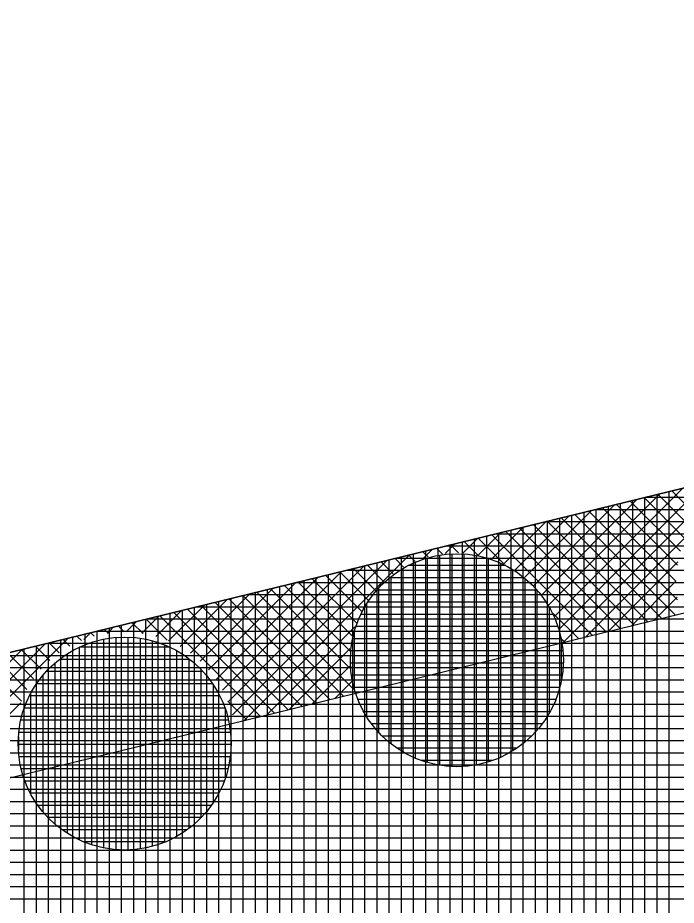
# Model space of a CAD drawing. Extents: x -565346 to -564154, y -1097386 to -1095620.
# Drawn here: x -564414.77 to -564403.95, y -1095672.08 to -1095657.5 of the extents above; entities that cross this region are included whole.
import ezdxf

# ---------------------------------------------------------------- set-up
doc = ezdxf.new("R2010")
doc.units = 0
for name, color, linetype in [('Vrstva 13', 7, 'Continuous'), ('Vrstva 41', 7, 'Continuous'), ('Vrstva 42', 7, 'Continuous'), ('Vrstva 43', 7, 'Continuous'), ('Vrstva 44', 7, 'Continuous')]:
    doc.layers.add(name, color=color, linetype=linetype)

msp = doc.modelspace()

# ---------------------------------------------------------------- linework, layer by layer
at = {"layer": 'Vrstva 13'}
msp.add_line((-564454.33, -1095677.56), (-564394.52, -1095662.95), dxfattribs=at)
at = {"layer": 'Vrstva 41'}
for p, q in [((-564405.816, -1095667.766), (-564403.094, -1095665.044)), ((-564405.869, -1095667.536), (-564403.469, -1095665.136)), ((-564406.044, -1095667.145), (-564404.217, -1095665.319)), ((-564405.946, -1095667.331), (-564403.843, -1095665.227)), ((-564403.71, -1095665.866), (-564404.25, -1095665.327)), ((-564403.596, -1095665.698), (-564404.023, -1095665.271)), ((-564406.291, -1095666.826), (-564404.966, -1095665.502)), ((-564406.159, -1095666.978), (-564404.591, -1095665.41)), ((-564403.931, -1095666.494), (-564404.932, -1095665.493)), ((-564403.88, -1095666.262), (-564404.705, -1095665.438)), ((-564403.806, -1095666.054), (-564404.477, -1095665.382)), ((-564406.438, -1095666.691), (-564405.34, -1095665.593)), ((-564403.927, -1095667.064), (-564405.387, -1095665.604)), ((-564403.954, -1095666.754), (-564405.159, -1095665.549)), ((-564406.783, -1095666.47), (-564406.088, -1095665.776)), ((-564406.602, -1095666.572), (-564405.714, -1095665.684)), ((-564404.415, -1095667.424), (-564406.069, -1095665.771)), ((-564404.188, -1095667.369), (-564405.841, -1095665.715)), ((-564403.961, -1095667.313), (-564405.614, -1095665.66)), ((-564406.982, -1095666.387), (-564406.463, -1095665.867)), ((-564405.097, -1095667.591), (-564406.75, -1095665.938)), ((-564404.87, -1095667.535), (-564406.523, -1095665.882)), ((-564404.643, -1095667.48), (-564406.296, -1095665.827)), ((-564407.456, -1095666.295), (-564407.211, -1095666.05)), ((-564406.784, -1095666.47), (-564407.205, -1095666.049)), ((-564407.204, -1095666.326), (-564406.837, -1095665.959)), ((-564405.325, -1095667.646), (-564406.978, -1095665.993)), ((-564405.442, -1095667.675), (-564403.793, -1095666.026)), ((-564408.105, -1095666.378), (-564407.96, -1095666.233)), ((-564407.793, -1095666.309), (-564407.887, -1095666.215)), ((-564407.745, -1095666.301), (-564407.586, -1095666.142)), ((-564407.528, -1095666.291), (-564407.66, -1095666.16)), ((-564407.211, -1095666.325), (-564407.432, -1095666.104)), ((-564411.056, -1095669.047), (-564408.334, -1095666.324)), ((-564408.429, -1095666.522), (-564408.569, -1095666.382)), ((-564408.238, -1095666.43), (-564408.342, -1095666.326)), ((-564408.028, -1095666.357), (-564408.114, -1095666.271)), ((-564411.312, -1095668.737), (-564409.083, -1095666.507)), ((-564411.241, -1095668.949), (-564408.708, -1095666.416)), ((-564408.754, -1095666.763), (-564409.024, -1095666.493)), ((-564408.6, -1095666.634), (-564408.796, -1095666.437)), ((-564405.068, -1095667.584), (-564403.923, -1095666.439)), ((-564411.403, -1095668.545), (-564409.457, -1095666.599)), ((-564409.119, -1095667.246), (-564409.706, -1095666.659)), ((-564409.014, -1095667.068), (-564409.478, -1095666.604)), ((-564408.892, -1095666.907), (-564409.251, -1095666.548)), ((-564411.635, -1095668.211), (-564410.205, -1095666.782)), ((-564411.511, -1095668.37), (-564409.831, -1095666.69)), ((-564409.272, -1095667.659), (-564410.16, -1095666.77)), ((-564409.206, -1095667.442), (-564409.933, -1095666.715)), ((-564404.693, -1095667.492), (-564403.954, -1095666.753)), ((-564411.93, -1095667.94), (-564410.954, -1095666.964)), ((-564411.774, -1095668.068), (-564410.58, -1095666.873)), ((-564409.251, -1095668.529), (-564410.842, -1095666.937)), ((-564409.311, -1095668.185), (-564410.615, -1095666.882)), ((-564409.31, -1095667.904), (-564410.387, -1095666.826)), ((-564412.102, -1095667.829), (-564411.328, -1095667.056)), ((-564409.871, -1095668.757), (-564411.524, -1095667.104)), ((-564409.643, -1095668.701), (-564411.297, -1095667.048)), ((-564409.416, -1095668.646), (-564411.069, -1095666.993)), ((-564404.319, -1095667.401), (-564403.934, -1095667.016)), ((-564412.5, -1095667.662), (-564412.077, -1095667.239)), ((-564412.291, -1095667.736), (-564411.702, -1095667.147)), ((-564410.325, -1095668.868), (-564411.979, -1095667.215)), ((-564410.098, -1095668.812), (-564411.751, -1095667.159)), ((-564412.732, -1095667.611), (-564412.451, -1095667.33)), ((-564412.316, -1095667.726), (-564412.661, -1095667.381)), ((-564410.78, -1095668.979), (-564412.433, -1095667.326)), ((-564410.553, -1095668.924), (-564412.206, -1095667.27)), ((-564405.552, -1095667.702), (-564405.97, -1095667.284)), ((-564413.282, -1095667.609), (-564413.343, -1095667.548)), ((-564413.298, -1095667.612), (-564413.2, -1095667.513)), ((-564413.021, -1095667.586), (-564413.115, -1095667.492)), ((-564412.991, -1095667.587), (-564412.825, -1095667.421)), ((-564412.71, -1095667.615), (-564412.888, -1095667.437)), ((-564410.682, -1095668.955), (-564409.23, -1095667.503)), ((-564416.67, -1095670.418), (-564413.948, -1095667.696)), ((-564413.725, -1095667.731), (-564413.797, -1095667.659)), ((-564413.685, -1095667.716), (-564413.574, -1095667.604)), ((-564413.515, -1095667.658), (-564413.57, -1095667.603)), ((-564417.045, -1095670.51), (-564414.322, -1095667.787)), ((-564414.245, -1095668.059), (-564414.479, -1095667.825)), ((-564414.088, -1095667.933), (-564414.252, -1095667.77)), ((-564413.915, -1095667.824), (-564414.025, -1095667.714)), ((-564405.779, -1095667.757), (-564405.825, -1095667.711)), ((-564417.121, -1095670.303), (-564414.697, -1095667.879)), ((-564414.511, -1095668.359), (-564414.934, -1095667.937)), ((-564414.386, -1095668.201), (-564414.706, -1095667.881)), ((-564410.308, -1095668.864), (-564409.307, -1095667.863)), ((-564414.711, -1095668.725), (-564415.388, -1095668.048)), ((-564414.62, -1095668.534), (-564415.161, -1095667.992)), ((-564409.933, -1095668.772), (-564409.313, -1095668.152)), ((-564409.559, -1095668.681), (-564409.282, -1095668.404)), ((-564416.296, -1095670.327), (-564414.722, -1095668.753)), ((-564411.007, -1095669.035), (-564411.316, -1095668.726))]:
    msp.add_line(p, q, dxfattribs=at)
at = {"layer": 'Vrstva 42'}
msp.add_lwpolyline([(-564707.989, -1095755.399), (-564707.577, -1095757.356), (-564692.663, -1095754.203), (-564630.833, -1095733.073), (-564590.007, -1095716.981), (-564573.006, -1095706.742), (-564516.181, -1095692.846), (-564453.911, -1095679.516), (-564393.952, -1095664.868), (-564326.83, -1095645.13), (-564326.21, -1095642.73), (-564394.52, -1095662.95), (-564454.33, -1095677.56), (-564516.6, -1095690.89), (-564574.04, -1095705.03), (-564590.74, -1095715.12), (-564631.48, -1095731.18), (-564693.31, -1095752.31)], close=True, dxfattribs=at)
at = {"layer": 'Vrstva 43'}
for p, q in [((-564404.27, -1095665.332), (-564404.27, -1095683.943)), ((-564404.07, -1095665.283), (-564404.07, -1095683.891)), ((-564404.87, -1095665.478), (-564404.87, -1095684.1)), ((-564404.67, -1095665.429), (-564404.67, -1095684.048)), ((-564404.47, -1095665.381), (-564404.47, -1095683.996)), ((-564339.197, -1095665.38), (-564404.468, -1095665.38)), ((-564405.47, -1095665.625), (-564405.47, -1095684.257)), ((-564339.799, -1095665.58), (-564405.287, -1095665.58)), ((-564405.27, -1095665.576), (-564405.27, -1095684.205)), ((-564405.07, -1095665.527), (-564405.07, -1095684.152)), ((-564340.401, -1095665.78), (-564406.105, -1095665.78)), ((-564406.07, -1095665.771), (-564406.07, -1095684.414)), ((-564405.87, -1095665.723), (-564405.87, -1095684.362)), ((-564405.67, -1095665.674), (-564405.67, -1095684.309)), ((-564406.67, -1095665.918), (-564406.67, -1095684.571)), ((-564406.47, -1095665.869), (-564406.47, -1095684.519)), ((-564406.27, -1095665.82), (-564406.27, -1095684.466)), ((-564407.27, -1095666.064), (-564407.27, -1095684.728)), ((-564407.07, -1095666.016), (-564407.07, -1095684.675)), ((-564341.002, -1095665.98), (-564406.924, -1095665.98)), ((-564406.87, -1095665.967), (-564406.87, -1095684.623)), ((-564407.87, -1095666.211), (-564407.87, -1095684.885)), ((-564341.604, -1095666.18), (-564407.743, -1095666.18)), ((-564407.67, -1095666.162), (-564407.67, -1095684.832)), ((-564407.47, -1095666.113), (-564407.47, -1095684.78)), ((-564342.206, -1095666.38), (-564408.562, -1095666.38)), ((-564408.47, -1095666.358), (-564408.47, -1095685.042)), ((-564408.27, -1095666.309), (-564408.27, -1095684.989)), ((-564408.07, -1095666.26), (-564408.07, -1095684.937)), ((-564409.07, -1095666.504), (-564409.07, -1095685.198)), ((-564408.87, -1095666.455), (-564408.87, -1095685.146)), ((-564408.67, -1095666.406), (-564408.67, -1095685.094)), ((-564409.67, -1095666.651), (-564409.67, -1095685.355)), ((-564409.47, -1095666.602), (-564409.47, -1095685.303)), ((-564342.807, -1095666.58), (-564409.38, -1095666.58)), ((-564409.27, -1095666.553), (-564409.27, -1095685.251)), ((-564410.27, -1095666.797), (-564410.27, -1095685.512)), ((-564343.409, -1095666.78), (-564410.199, -1095666.78)), ((-564410.07, -1095666.748), (-564410.07, -1095685.46)), ((-564409.87, -1095666.7), (-564409.87, -1095685.408)), ((-564410.87, -1095666.944), (-564410.87, -1095685.669)), ((-564410.67, -1095666.895), (-564410.67, -1095685.617)), ((-564410.47, -1095666.846), (-564410.47, -1095685.565)), ((-564411.47, -1095667.09), (-564411.47, -1095685.826)), ((-564411.27, -1095667.042), (-564411.27, -1095685.774)), ((-564411.07, -1095666.993), (-564411.07, -1095685.722)), ((-564344.011, -1095666.98), (-564411.018, -1095666.98)), ((-564412.07, -1095667.237), (-564412.07, -1095685.983)), ((-564411.87, -1095667.188), (-564411.87, -1095685.931)), ((-564344.613, -1095667.18), (-564411.837, -1095667.18)), ((-564411.67, -1095667.139), (-564411.67, -1095685.878)), ((-564412.67, -1095667.384), (-564412.67, -1095686.14)), ((-564345.214, -1095667.38), (-564412.655, -1095667.38)), ((-564412.47, -1095667.335), (-564412.47, -1095686.088)), ((-564412.27, -1095667.286), (-564412.27, -1095686.035)), ((-564413.27, -1095667.53), (-564413.27, -1095686.297)), ((-564413.07, -1095667.481), (-564413.07, -1095686.245)), ((-564412.87, -1095667.432), (-564412.87, -1095686.192)), ((-564413.87, -1095667.677), (-564413.87, -1095686.454)), ((-564413.67, -1095667.628), (-564413.67, -1095686.401)), ((-564345.816, -1095667.58), (-564413.474, -1095667.58)), ((-564413.47, -1095667.579), (-564413.47, -1095686.349)), ((-564414.47, -1095667.823), (-564414.47, -1095686.611)), ((-564346.418, -1095667.78), (-564414.293, -1095667.78)), ((-564414.27, -1095667.774), (-564414.27, -1095686.558)), ((-564414.07, -1095667.726), (-564414.07, -1095686.506)), ((-564347.02, -1095667.98), (-564415.112, -1095667.98)), ((-564414.67, -1095667.872), (-564414.67, -1095686.663)), ((-564347.621, -1095668.18), (-564415.93, -1095668.18)), ((-564348.223, -1095668.38), (-564416.749, -1095668.38)), ((-564348.825, -1095668.58), (-564417.568, -1095668.58)), ((-564349.427, -1095668.78), (-564418.387, -1095668.78)), ((-564350.028, -1095668.98), (-564419.205, -1095668.98)), ((-564350.63, -1095669.18), (-564420.024, -1095669.18)), ((-564351.232, -1095669.38), (-564420.843, -1095669.38)), ((-564351.834, -1095669.58), (-564421.662, -1095669.58)), ((-564352.435, -1095669.78), (-564422.48, -1095669.78)), ((-564353.037, -1095669.98), (-564423.299, -1095669.98)), ((-564353.639, -1095670.18), (-564424.118, -1095670.18)), ((-564354.24, -1095670.38), (-564424.937, -1095670.38)), ((-564354.842, -1095670.58), (-564425.755, -1095670.58)), ((-564355.444, -1095670.78), (-564426.574, -1095670.78)), ((-564356.046, -1095670.98), (-564427.393, -1095670.98)), ((-564356.647, -1095671.18), (-564428.212, -1095671.18)), ((-564357.249, -1095671.38), (-564429.03, -1095671.38)), ((-564357.851, -1095671.58), (-564429.849, -1095671.58)), ((-564358.453, -1095671.78), (-564430.668, -1095671.78)), ((-564359.054, -1095671.98), (-564431.487, -1095671.98))]:
    msp.add_line(p, q, dxfattribs=at)
msp.add_lwpolyline([(-564584.17, -1095730.99), (-564361.01, -1095672.63), (-564329.81, -1095662.26), (-564326.21, -1095642.73), (-564394.52, -1095662.95), (-564454.33, -1095677.56), (-564516.6, -1095690.89), (-564574.04, -1095705.03), (-564590.74, -1095715.12), (-564631.48, -1095731.18), (-564693.31, -1095752.31), (-564772.2, -1095768.91), (-564879.81, -1095788.15), (-565039.47, -1095811.86), (-565040.85, -1095849.94), (-565025.81, -1095848.33), (-565025.24, -1095824.91), (-564877.52, -1095802.97), (-564694, -1095767.75), (-564603.8, -1095739.23), (-564594.74, -1095734.52)], close=True, dxfattribs=at)
at = {"layer": 'Vrstva 44'}
for p, q in [((-564408.04, -1095666.373), (-564408.04, -1095669.735)), ((-564407.84, -1095666.328), (-564407.84, -1095669.779)), ((-564407.64, -1095666.308), (-564407.64, -1095669.801)), ((-564407.44, -1095666.31), (-564407.44, -1095669.8)), ((-564407.24, -1095666.334), (-564407.24, -1095669.774)), ((-564407.04, -1095666.381), (-564407.04, -1095669.725)), ((-564406.752, -1095666.5), (-564408.357, -1095666.5)), ((-564408.24, -1095666.446), (-564408.24, -1095669.663)), ((-564406.84, -1095666.458), (-564406.84, -1095669.65)), ((-564408.44, -1095666.547), (-564408.44, -1095669.561)), ((-564406.64, -1095666.564), (-564406.64, -1095669.546)), ((-564406.446, -1095666.7), (-564408.66, -1095666.7)), ((-564408.64, -1095666.683), (-564408.64, -1095669.426)), ((-564406.44, -1095666.705), (-564406.44, -1095669.401)), ((-564406.241, -1095666.9), (-564408.869, -1095666.9)), ((-564408.84, -1095666.869), (-564408.84, -1095669.238)), ((-564406.24, -1095666.901), (-564406.24, -1095669.208)), ((-564406.089, -1095667.1), (-564409.019, -1095667.1)), ((-564409.04, -1095667.132), (-564409.04, -1095668.975)), ((-564406.04, -1095667.179), (-564406.04, -1095668.928)), ((-564405.977, -1095667.3), (-564409.133, -1095667.3)), ((-564405.895, -1095667.5), (-564409.213, -1095667.5)), ((-564413.16, -1095667.68), (-564413.16, -1095671.166)), ((-564412.96, -1095667.676), (-564412.96, -1095671.171)), ((-564412.76, -1095667.694), (-564412.76, -1095671.154)), ((-564409.24, -1095667.59), (-564409.24, -1095668.517)), ((-564413.76, -1095667.843), (-564413.76, -1095671.005)), ((-564412.275, -1095667.84), (-564413.754, -1095667.84)), ((-564413.56, -1095667.763), (-564413.56, -1095671.085)), ((-564413.36, -1095667.71), (-564413.36, -1095671.138)), ((-564412.56, -1095667.736), (-564412.56, -1095671.114)), ((-564412.36, -1095667.802), (-564412.36, -1095671.045)), ((-564405.841, -1095667.7), (-564409.266, -1095667.7)), ((-564405.84, -1095667.708), (-564405.84, -1095668.397)), ((-564413.96, -1095667.953), (-564413.96, -1095670.896)), ((-564412.16, -1095667.898), (-564412.16, -1095670.949)), ((-564405.813, -1095667.9), (-564409.296, -1095667.9)), ((-564414.16, -1095668.104), (-564414.16, -1095670.744)), ((-564411.946, -1095668.04), (-564414.085, -1095668.04)), ((-564411.96, -1095668.03), (-564411.96, -1095670.82)), ((-564405.807, -1095668.1), (-564409.303, -1095668.1)), ((-564411.728, -1095668.24), (-564414.301, -1095668.24)), ((-564411.76, -1095668.205), (-564411.76, -1095670.642)), ((-564414.36, -1095668.308), (-564414.36, -1095670.541)), ((-564405.823, -1095668.3), (-564409.286, -1095668.3)), ((-564411.567, -1095668.44), (-564414.459, -1095668.44)), ((-564411.56, -1095668.452), (-564411.56, -1095670.394)), ((-564405.862, -1095668.5), (-564409.245, -1095668.5)), ((-564411.452, -1095668.64), (-564414.577, -1095668.64)), ((-564414.56, -1095668.608), (-564414.56, -1095670.24)), ((-564405.929, -1095668.7), (-564409.178, -1095668.7)), ((-564411.366, -1095668.84), (-564414.664, -1095668.84)), ((-564411.36, -1095668.856), (-564411.36, -1095669.99)), ((-564406.025, -1095668.9), (-564409.085, -1095668.9)), ((-564411.307, -1095669.04), (-564414.72, -1095669.04)), ((-564406.151, -1095669.1), (-564408.955, -1095669.1)), ((-564411.275, -1095669.24), (-564414.752, -1095669.24)), ((-564406.328, -1095669.3), (-564408.782, -1095669.3)), ((-564411.266, -1095669.44), (-564414.762, -1095669.44)), ((-564414.76, -1095669.313), (-564414.76, -1095669.526)), ((-564406.572, -1095669.5), (-564408.537, -1095669.5)), ((-564411.28, -1095669.64), (-564414.75, -1095669.64)), ((-564406.962, -1095669.7), (-564408.143, -1095669.7)), ((-564411.316, -1095669.84), (-564414.713, -1095669.84)), ((-564411.377, -1095670.04), (-564414.65, -1095670.04)), ((-564411.468, -1095670.24), (-564414.56, -1095670.24)), ((-564411.591, -1095670.44), (-564414.439, -1095670.44)), ((-564411.758, -1095670.64), (-564414.27, -1095670.64)), ((-564411.988, -1095670.84), (-564414.039, -1095670.84)), ((-564412.348, -1095671.04), (-564413.684, -1095671.04))]:
    msp.add_line(p, q, dxfattribs=at)
for centre in [(-564407.554, -1095668.054), (-564413.014, -1095669.424)]:
    msp.add_circle(centre, 1.75, dxfattribs=at)

doc.saveas('drawing.dxf')
